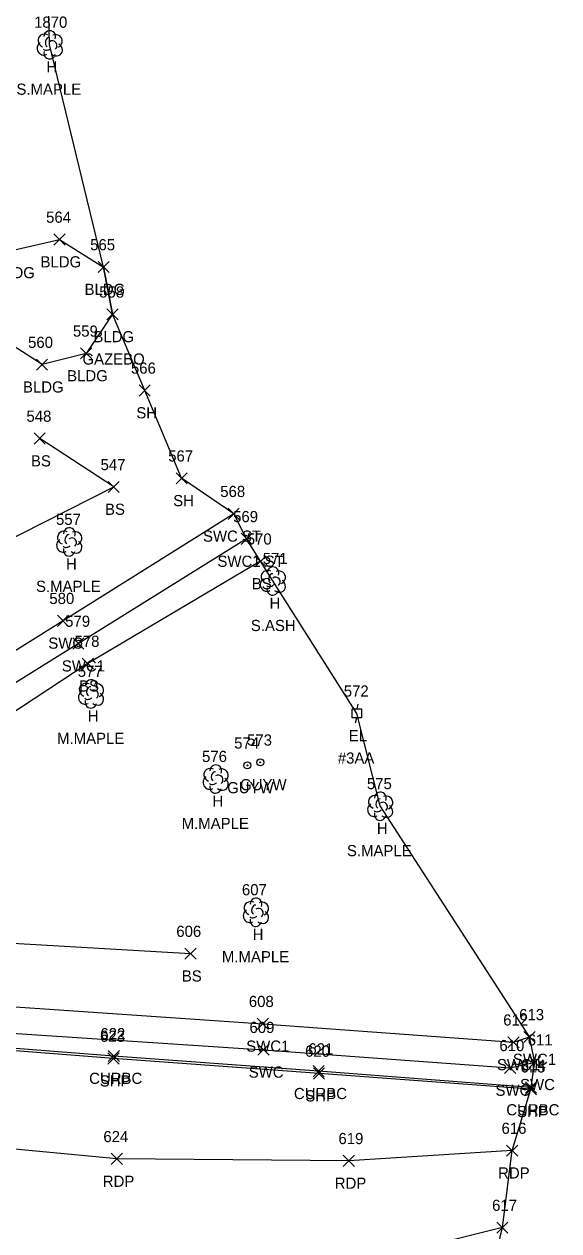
# Model space of a CAD drawing. Extents: x 1462668 to 1465147, y 550359 to 557351.
# Drawn here: x 1464877.7 to 1464973.4, y 552415.1 to 552631.2 of the extents above; entities that cross this region are included whole.
import ezdxf

# ---------------------------------------------------------------- set-up
doc = ezdxf.new("R2010")
doc.units = 0
for name, color, linetype in [('L_A', 7, 'Continuous'), ('L_C', 7, 'Continuous'), ('L_I', 7, 'Continuous'), ('L_TIC', 7, 'Continuous'), ('LBC', 7, 'Continuous'), ('LELB', 7, 'Continuous'), ('Level 6', 7, 'Continuous'), ('LTD', 7, 'Continuous'), ('P_A', 7, 'Continuous'), ('P_I', 7, 'Continuous'), ('P_TIC', 7, 'Continuous'), ('PET', 7, 'Continuous'), ('PRC', 7, 'Continuous'), ('PSP', 7, 'Continuous'), ('R_A', 7, 'Continuous'), ('R_I', 7, 'Continuous'), ('R_TIC', 7, 'Continuous'), ('RC', 7, 'Continuous'), ('RSW', 7, 'Continuous'), ('U_A', 7, 'Continuous'), ('U_C', 7, 'Continuous'), ('U_I', 7, 'Continuous'), ('UEPT', 7, 'Continuous'), ('UPGW', 7, 'Continuous')]:
    doc.layers.add(name, color=color, linetype=linetype)

msp = doc.modelspace()

# ---------------------------------------------------------------- linework, layer by layer
at = {"layer": 'L_TIC'}
for points in [[(1464883.02, 552591.6), (1464885.02, 552593.6)], [(1464885.02, 552591.6), (1464883.02, 552593.6)], [(1464890.91, 552586.67), (1464892.91, 552588.67)], [(1464892.91, 552586.67), (1464890.91, 552588.67)], [(1464892.49, 552578.2), (1464894.49, 552580.2)], [(1464894.49, 552578.2), (1464892.49, 552580.2)], [(1464879.88, 552569.19), (1464881.88, 552571.19)], [(1464881.88, 552569.19), (1464879.88, 552571.19)], [(1464887.78, 552571.2), (1464889.78, 552573.2)], [(1464889.78, 552571.2), (1464887.78, 552573.2)], [(1464898.27, 552564.57), (1464900.27, 552566.57)], [(1464900.27, 552564.57), (1464898.27, 552566.57)], [(1464879.46, 552555.96), (1464881.46, 552557.96)], [(1464881.46, 552555.96), (1464879.46, 552557.96)], [(1464904.88, 552548.84), (1464906.88, 552550.84)], [(1464906.88, 552548.84), (1464904.88, 552550.84)], [(1464892.72, 552547.29), (1464894.72, 552549.29)], [(1464894.72, 552547.29), (1464892.72, 552549.29)], [(1464918.99, 552533.97), (1464920.99, 552535.97)], [(1464920.99, 552533.97), (1464918.99, 552535.97)], [(1464888.07, 552515.65), (1464890.07, 552517.65)], [(1464890.07, 552515.65), (1464888.07, 552517.65)], [(1464906.47, 552463.71), (1464908.47, 552465.71)], [(1464908.47, 552463.71), (1464906.47, 552465.71)]]:
    msp.add_lwpolyline(points, dxfattribs=at)
at = {"layer": 'LBC'}
for points in [[(1464893.49, 552579.2), (1464888.78, 552572.2), (1464880.88, 552570.19), (1464872.96, 552575.28), (1464871.52, 552583.88), (1464875.73, 552590.66), (1464884.02, 552592.6), (1464891.91, 552587.67)], [(1464891.91, 552587.67), (1464893.49, 552579.2)]]:
    msp.add_lwpolyline(points, dxfattribs=at)
at = {"layer": 'LELB'}
for points in [[(1464810.07, 552502.92), (1464823.54, 552500.32), (1464840.95, 552517.53), (1464858.09, 552536.54), (1464872.97, 552537.83), (1464893.72, 552548.29), (1464880.46, 552556.96)], [(1464919.99, 552534.97), (1464889.07, 552516.65), (1464853.19, 552493.07), (1464838.98, 552479.98), (1464840, 552467.3), (1464870.45, 552466.87), (1464907.47, 552464.71)]]:
    msp.add_lwpolyline(points, dxfattribs=at)
at = {"layer": 'Level 6'}
msp.add_lwpolyline([(1464954.11, 552377.53), (1464963.3, 552415.64), (1464965.05, 552429.44), (1464968.4, 552440.43), (1464969.11, 552445.27), (1464968.15, 552449.79), (1464941.41, 552491.16), (1464937.27, 552507.74), (1464922.19, 552531.48), (1464919.99, 552534.97), (1464917.51, 552538.98), (1464915.2, 552543.48), (1464905.88, 552549.84), (1464899.27, 552565.57), (1464893.49, 552579.2), (1464891.91, 552587.67), (1464882.24, 552627.52), (1464881.44, 552661.58)], dxfattribs=at)
at = {"layer": 'LTD'}
for p, q in [((1464882.24, 552627.52), (1464882.24, 552627.52)), ((1464882.24, 552627.52), (1464882.24, 552627.52)), ((1464885.74, 552538.49), (1464885.74, 552538.49)), ((1464885.74, 552538.49), (1464885.74, 552538.49)), ((1464922.19, 552531.48), (1464922.19, 552531.48)), ((1464922.19, 552531.48), (1464922.19, 552531.48)), ((1464889.63, 552511.27), (1464889.63, 552511.27)), ((1464889.63, 552511.27), (1464889.63, 552511.27)), ((1464911.95, 552496.03), (1464911.95, 552496.03)), ((1464911.95, 552496.03), (1464911.95, 552496.03)), ((1464941.41, 552491.16), (1464941.41, 552491.16)), ((1464941.41, 552491.16), (1464941.41, 552491.16)), ((1464919.16, 552472.16), (1464919.16, 552472.16)), ((1464919.16, 552472.16), (1464919.16, 552472.16))]:
    msp.add_line(p, q, dxfattribs=at)
for centre in [(1464882.28, 552628.95), (1464885.78, 552539.93), (1464922.24, 552532.92), (1464889.68, 552512.7), (1464911.99, 552497.46), (1464941.46, 552492.59), (1464919.2, 552473.59)]:
    msp.add_arc(centre, 1.05, 335.5272, 180.9563, dxfattribs=at)
for centre, major_axis, ratio, start_param, end_param in [((1464881.45, 552628.19), (1.21, -0.51), 0.895232, 1.570796, 4.712389), ((1464883.28, 552628.1), (-1.14, -0.48), 0.949671, 1.570796, 4.712389), ((1464881.15, 552626.81), (0.58, -1.04), 0.959034, 3.141593, 6.283185), ((1464882.03, 552627.98), (-0.208, -0.792), 0.645439, 3.141593, 6.283185), ((1464882.74, 552627.35), (-0.5, 0.667), 0.989748, 3.141593, 6.283185), ((1464883.24, 552626.69), (-1.09, 0.79), 0.841452, 1.570796, 4.712389), ((1464882.24, 552626.02), (0.26, 1.06), 0.942809, 1.570796, 4.712389), ((1464881.78, 552626.77), (-0.625, -0.083), 0.423636, 0, 3.141593), ((1464884.65, 552537.78), (0.58, -1.04), 0.959034, 3.141593, 6.283185), ((1464884.95, 552539.16), (1.21, -0.51), 0.895232, 1.570796, 4.712389), ((1464885.53, 552538.95), (-0.208, -0.792), 0.645439, 3.141593, 6.283185), ((1464886.24, 552538.33), (-0.5, 0.667), 0.989748, 3.141593, 6.283185), ((1464886.78, 552539.08), (-1.14, -0.48), 0.949671, 1.570796, 4.712389), ((1464885.74, 552536.99), (0.26, 1.06), 0.942809, 1.570796, 4.712389), ((1464885.28, 552537.74), (-0.625, -0.083), 0.423636, 0, 3.141593), ((1464886.74, 552537.66), (-1.09, 0.79), 0.841452, 1.570796, 4.712389), ((1464921.4, 552532.15), (1.21, -0.51), 0.895232, 1.570796, 4.712389), ((1464921.98, 552531.94), (-0.208, -0.792), 0.645439, 3.141593, 6.283185), ((1464922.69, 552531.31), (-0.5, 0.667), 0.989748, 3.141593, 6.283185), ((1464923.23, 552532.06), (-1.14, -0.48), 0.949671, 1.570796, 4.712389), ((1464921.11, 552530.77), (0.58, -1.04), 0.959034, 3.141593, 6.283185), ((1464922.19, 552529.98), (0.26, 1.06), 0.942809, 1.570796, 4.712389), ((1464921.73, 552530.73), (-0.625, -0.083), 0.423636, 0, 3.141593), ((1464923.19, 552530.65), (-1.09, 0.79), 0.841452, 1.570796, 4.712389), ((1464888.84, 552511.93), (1.21, -0.51), 0.895232, 1.570796, 4.712389), ((1464890.67, 552511.85), (-1.14, -0.48), 0.949671, 1.570796, 4.712389), ((1464888.55, 552510.56), (0.58, -1.04), 0.959034, 3.141593, 6.283185), ((1464889.17, 552510.52), (-0.625, -0.083), 0.423636, 0, 3.141593), ((1464889.42, 552511.72), (-0.208, -0.792), 0.645439, 3.141593, 6.283185), ((1464890.13, 552511.1), (-0.5, 0.667), 0.989748, 3.141593, 6.283185), ((1464890.63, 552510.43), (-1.09, 0.79), 0.841452, 1.570796, 4.712389), ((1464889.63, 552509.77), (0.26, 1.06), 0.942809, 1.570796, 4.712389), ((1464911.15, 552496.69), (1.21, -0.51), 0.895232, 1.570796, 4.712389), ((1464912.99, 552496.61), (-1.14, -0.48), 0.949671, 1.570796, 4.712389), ((1464910.86, 552495.32), (0.58, -1.04), 0.959034, 3.141593, 6.283185), ((1464911.74, 552496.49), (-0.208, -0.792), 0.645439, 3.141593, 6.283185), ((1464912.45, 552495.86), (-0.5, 0.667), 0.989748, 3.141593, 6.283185), ((1464912.95, 552495.19), (-1.09, 0.79), 0.841452, 1.570796, 4.712389), ((1464911.95, 552494.53), (0.26, 1.06), 0.942809, 1.570796, 4.712389), ((1464911.49, 552495.28), (-0.625, -0.083), 0.423636, 0, 3.141593), ((1464940.33, 552490.45), (0.58, -1.04), 0.959034, 3.141593, 6.283185), ((1464940.62, 552491.83), (1.21, -0.51), 0.895232, 1.570796, 4.712389), ((1464941.2, 552491.62), (-0.208, -0.792), 0.645439, 3.141593, 6.283185), ((1464941.91, 552490.99), (-0.5, 0.667), 0.989748, 3.141593, 6.283185), ((1464942.41, 552490.33), (-1.09, 0.79), 0.841452, 1.570796, 4.712389), ((1464942.45, 552491.74), (-1.14, -0.48), 0.949671, 1.570796, 4.712389), ((1464941.41, 552489.66), (0.26, 1.06), 0.942809, 1.570796, 4.712389), ((1464940.95, 552490.41), (-0.625, -0.083), 0.423636, 0, 3.141593), ((1464918.37, 552472.83), (1.21, -0.51), 0.895232, 1.570796, 4.712389), ((1464920.2, 552472.74), (-1.14, -0.48), 0.949671, 1.570796, 4.712389), ((1464918.07, 552471.45), (0.58, -1.04), 0.959034, 3.141593, 6.283185), ((1464918.95, 552472.62), (-0.208, -0.792), 0.645439, 3.141593, 6.283185), ((1464919.66, 552471.99), (-0.5, 0.667), 0.989748, 3.141593, 6.283185), ((1464920.16, 552471.33), (-1.09, 0.79), 0.841452, 1.570796, 4.712389), ((1464919.16, 552470.66), (0.26, 1.06), 0.942809, 1.570796, 4.712389), ((1464918.7, 552471.41), (-0.625, -0.083), 0.423636, 0, 3.141593)]:
    msp.add_ellipse(centre, major_axis=major_axis, ratio=ratio, start_param=start_param, end_param=end_param, dxfattribs=at)
at = {"layer": 'P_TIC'}
for points in [[(1464892.68, 552444.92), (1464894.68, 552446.92)], [(1464894.68, 552444.92), (1464892.68, 552446.92)], [(1464929.48, 552442.25), (1464931.48, 552444.25)], [(1464931.48, 552442.25), (1464929.48, 552444.25)], [(1464967.4, 552439.43), (1464969.4, 552441.43)], [(1464969.4, 552439.43), (1464967.4, 552441.43)], [(1464893.27, 552426.95), (1464895.27, 552428.95)], [(1464895.27, 552426.95), (1464893.27, 552428.95)], [(1464934.8, 552426.6), (1464936.8, 552428.6)], [(1464936.8, 552426.6), (1464934.8, 552428.6)], [(1464964.05, 552428.44), (1464966.05, 552430.44)], [(1464966.05, 552428.44), (1464964.05, 552430.44)], [(1464962.3, 552414.64), (1464964.3, 552416.64)], [(1464964.3, 552414.64), (1464962.3, 552416.64)]]:
    msp.add_lwpolyline(points, dxfattribs=at)
at = {"layer": 'PET'}
msp.add_lwpolyline([(1464965.05, 552429.44), (1464935.8, 552427.6), (1464894.27, 552427.95), (1464855.11, 552431.66), (1464813.5, 552437.75), (1464792.66, 552439.63)], dxfattribs=at)
at = {"layer": 'PRC'}
msp.add_lwpolyline([(1464963.3, 552415.64), (1464940.41, 552409.95), (1464895.13, 552409.76), (1464853.18, 552414.85), (1464813.18, 552421.69), (1464797.98, 552425.05)], dxfattribs=at)
at = {"layer": 'PSP'}
msp.add_lwpolyline([(1464968.4, 552440.43), (1464930.48, 552443.25), (1464893.68, 552445.92), (1464859.24, 552448.61), (1464829.07, 552450.68), (1464816.65, 552451.63), (1464815.48, 552451.66), (1464813.42, 552451.63), (1464810.71, 552451.83), (1464790.85, 552453.68), (1464787.58, 552454.04)], dxfattribs=at)
at = {"layer": 'R_TIC'}
for points in [[(1464914.2, 552542.48), (1464916.2, 552544.48)], [(1464916.2, 552542.48), (1464914.2, 552544.48)], [(1464916.51, 552537.98), (1464918.51, 552539.98)], [(1464918.51, 552537.98), (1464916.51, 552539.98)], [(1464883.64, 552523.32), (1464885.64, 552525.32)], [(1464885.64, 552523.32), (1464883.64, 552525.32)], [(1464886.39, 552519.24), (1464888.39, 552521.24)], [(1464888.39, 552519.24), (1464886.39, 552521.24)], [(1464919.4, 552451.15), (1464921.4, 552453.15)], [(1464921.4, 552451.15), (1464919.4, 552453.15)], [(1464967.15, 552448.79), (1464969.15, 552450.79)], [(1464969.15, 552448.79), (1464967.15, 552450.79)], [(1464919.52, 552446.5), (1464921.52, 552448.5)], [(1464921.52, 552446.5), (1464919.52, 552448.5)], [(1464964.29, 552447.83), (1464966.29, 552449.83)], [(1464966.29, 552447.83), (1464964.29, 552449.83)], [(1464892.73, 552445.38), (1464894.73, 552447.38)], [(1464894.73, 552445.38), (1464892.73, 552447.38)], [(1464968.11, 552444.27), (1464970.11, 552446.27)], [(1464970.11, 552444.27), (1464968.11, 552446.27)], [(1464929.4, 552442.66), (1464931.4, 552444.66)], [(1464931.4, 552442.66), (1464929.4, 552444.66)], [(1464963.7, 552443.25), (1464965.7, 552445.25)], [(1464965.7, 552443.25), (1464963.7, 552445.25)], [(1464967.42, 552439.75), (1464969.42, 552441.75)], [(1464969.42, 552439.75), (1464967.42, 552441.75)]]:
    msp.add_lwpolyline(points, dxfattribs=at)
at = {"layer": 'RC'}
msp.add_lwpolyline([(1464968.42, 552440.75), (1464930.4, 552443.66), (1464893.73, 552446.38), (1464859.24, 552449.04), (1464830.41, 552450.91), (1464829.07, 552451.05), (1464814.53, 552452.11), (1464790.93, 552453.94), (1464790.97, 552454.15)], dxfattribs=at)
at = {"layer": 'RSW'}
for points in [[(1464915.2, 552543.48), (1464884.64, 552524.32), (1464849.31, 552502.23), (1464811.22, 552478.38), (1464802.4, 552472.95), (1464795.81, 552468.3), (1464792.64, 552465.36), (1464790.26, 552462.31), (1464792.64, 552456.48), (1464805.54, 552455.55), (1464830.45, 552453.84), (1464871.79, 552450.71), (1464920.52, 552447.5), (1464964.7, 552444.25), (1464969.11, 552445.27)], [(1464917.51, 552538.98), (1464887.39, 552520.24), (1464852.05, 552498.23), (1464813.82, 552474.31), (1464805.41, 552469.03), (1464798.98, 552464.87), (1464795.36, 552461.27), (1464805.71, 552460.32), (1464871.72, 552455.49), (1464920.4, 552452.15), (1464965.29, 552448.83), (1464968.15, 552449.79)]]:
    msp.add_lwpolyline(points, dxfattribs=at)
at = {"layer": 'UEPT'}
for p, q in [((1464936.43, 552506.91), (1464936.43, 552508.57)), ((1464936.43, 552508.57), (1464938.1, 552508.57)), ((1464937.43, 552509.41), (1464937.27, 552508.57)), ((1464938.1, 552508.57), (1464938.1, 552506.91)), ((1464938.1, 552506.91), (1464936.43, 552506.91)), ((1464937.02, 552506.07), (1464937.27, 552506.91)), ((1464937.27, 552507.74), (1464937.27, 552507.74))]:
    msp.add_line(p, q, dxfattribs=at)
at = {"layer": 'UPGW'}
for centre, radius in [((1464917.65, 552498.43), 0.625), ((1464917.65, 552498.43), 0.0833), ((1464919.95, 552498.97), 0.625), ((1464919.95, 552498.97), 0.0833)]:
    msp.add_circle(centre, radius, dxfattribs=at)

# ---------------------------------------------------------------- texts
at = {"layer": 'L_A'}
for s, p in [('H', (1464881.67, 552622.52)), ('BLDG', (1464880.61, 552587.6)), ('BLDG', (1464872.32, 552585.66)), ('BLDG', (1464888.5, 552582.67)), ('BLDG', (1464890.08, 552574.2)), ('BLDG', (1464885.38, 552567.2)), ('BLDG', (1464877.47, 552565.19)), ('SH', (1464897.76, 552560.57)), ('BS', (1464878.9, 552551.96)), ('BS', (1464892.16, 552543.29)), ('SH', (1464904.37, 552544.84)), ('H', (1464885.17, 552533.49)), ('BS', (1464918.43, 552529.97)), ('H', (1464921.62, 552526.48)), ('BS', (1464887.51, 552511.65)), ('H', (1464889.07, 552506.27)), ('H', (1464911.38, 552491.03)), ('H', (1464940.84, 552486.16)), ('H', (1464918.59, 552467.16)), ('BS', (1464905.91, 552459.71))]:
    msp.add_text(s, height=2, dxfattribs=at).set_placement(p)
at = {"layer": 'L_C'}
for s, p in [('S.MAPLE', (1464876.3, 552618.52)), ('GAZEBO', (1464888.12, 552570.2)), ('S.MAPLE', (1464879.8, 552529.49)), ('S.ASH', (1464918.27, 552522.48)), ('M.MAPLE', (1464883.57, 552502.27)), ('M.MAPLE', (1464905.88, 552487.03)), ('S.MAPLE', (1464935.47, 552482.16)), ('M.MAPLE', (1464913.09, 552463.16))]:
    msp.add_text(s, height=2, dxfattribs=at).set_placement(p)
at = {"layer": 'L_I'}
for s, p in [('1870', (1464879.46, 552630.52)), ('564', (1464881.61, 552595.6)), ('565', (1464889.5, 552590.67)), ('558', (1464891.12, 552582.2)), ('559', (1464886.41, 552575.2)), ('560', (1464878.38, 552573.19)), ('566', (1464896.8, 552568.57)), ('548', (1464878.09, 552559.96)), ('567', (1464903.47, 552552.84)), ('547', (1464891.36, 552551.29)), ('557', (1464883.38, 552541.49)), ('570', (1464917.54, 552537.97)), ('571', (1464920.39, 552534.48)), ('578', (1464886.7, 552519.65)), ('577', (1464887.27, 552514.27)), ('576', (1464909.53, 552499.03)), ('575', (1464939.05, 552494.16)), ('607', (1464916.67, 552475.16)), ('606', (1464904.92, 552467.71))]:
    msp.add_text(s, height=2, dxfattribs=at).set_placement(p)
at = {"layer": 'P_A'}
for s, p in [('SHP', (1464891.22, 552440.92)), ('SHP', (1464928.01, 552438.25)), ('SHP', (1464965.93, 552435.43)), ('RDP', (1464962.54, 552424.44)), ('RDP', (1464891.76, 552422.95)), ('RDP', (1464933.29, 552422.6))]:
    msp.add_text(s, height=2, dxfattribs=at).set_placement(p)
at = {"layer": 'P_I'}
for s, p in [('623', (1464891.27, 552448.92)), ('620', (1464927.98, 552446.25)), ('615', (1464966.55, 552443.43)), ('624', (1464891.86, 552430.95)), ('616', (1464963.15, 552432.44)), ('619', (1464933.95, 552430.6)), ('617', (1464961.46, 552418.64))]:
    msp.add_text(s, height=2, dxfattribs=at).set_placement(p)
at = {"layer": 'R_A'}
for s, p in [('SWC ST', (1464909.7, 552538.48)), ('SWC1 ST', (1464912.29, 552533.98)), ('SWC', (1464882, 552519.32)), ('SWC1', (1464884.43, 552515.24)), ('SWC1', (1464917.44, 552447.15)), ('SWC1', (1464962.33, 552443.83)), ('SWC1', (1464965.19, 552444.79)), ('SWC', (1464917.89, 552442.5)), ('CURBC', (1464889.32, 552441.38)), ('SWC', (1464966.47, 552440.27)), ('CURBC', (1464925.98, 552438.66)), ('SWC', (1464962.07, 552439.25)), ('CURBC', (1464964.01, 552435.75))]:
    msp.add_text(s, height=2, dxfattribs=at).set_placement(p)
at = {"layer": 'R_I'}
for s, p in [('568', (1464912.79, 552546.48)), ('569', (1464915.09, 552541.98)), ('580', (1464882.19, 552527.32)), ('579', (1464885.02, 552523.24)), ('608', (1464917.91, 552455.15)), ('613', (1464966.31, 552452.79)), ('609', (1464918.03, 552450.5)), ('612', (1464963.45, 552451.83)), ('622', (1464891.32, 552449.38)), ('611', (1464967.84, 552448.27)), ('621', (1464928.56, 552446.66)), ('610', (1464962.77, 552447.25)), ('614', (1464966.58, 552443.75))]:
    msp.add_text(s, height=2, dxfattribs=at).set_placement(p)
at = {"layer": 'U_A'}
for s, p in [('EL', (1464935.8, 552502.74)), ('GUYW', (1464914.04, 552493.43)), ('GUYW', (1464916.35, 552493.97))]:
    msp.add_text(s, height=2, dxfattribs=at).set_placement(p)
at = {"layer": 'U_C'}
msp.add_text('#3AA', height=2, dxfattribs=at).set_placement((1464933.84, 552498.74))
at = {"layer": 'U_I'}
for s, p in [('572', (1464934.91, 552510.74)), ('574', (1464915.28, 552501.43)), ('573', (1464917.59, 552501.97))]:
    msp.add_text(s, height=2, dxfattribs=at).set_placement(p)

doc.saveas('drawing.dxf')
